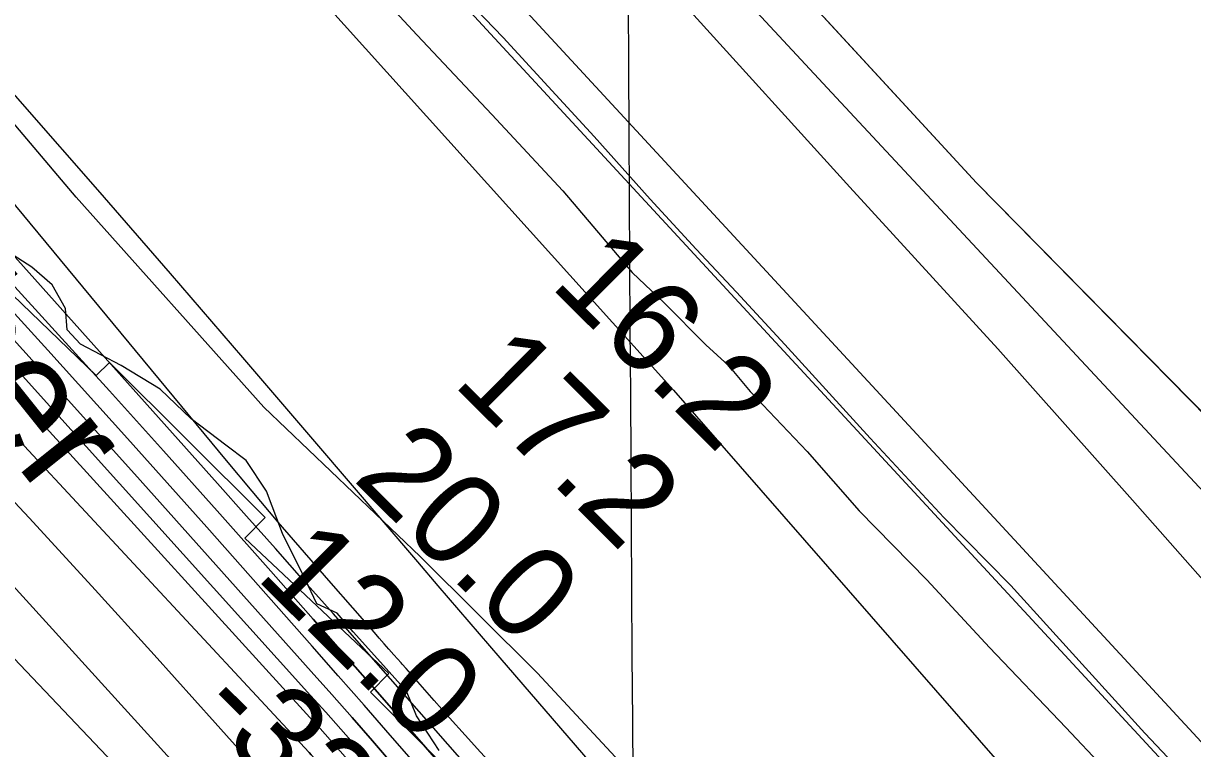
# Model space of a CAD drawing. Extents: x 3477039 to 3515015, y 546746 to 572297.
# Drawn here: x 3501863 to 3502710, y 562533 to 563058 of the extents above; entities that cross this region are included whole.
import ezdxf

# ---------------------------------------------------------------- set-up
doc = ezdxf.new("R2010")
doc.units = 0
for name, color, linetype in [('V-FLOD-BASE', 7, 'Continuous'), ('V-GRID-MAJR', 7, 'Continuous'), ('V-LEVE-TOET', 7, 'Continuous'), ('V-RIVR-EDGE', 7, 'Continuous'), ('V-RIVR-IDEN', 7, 'Continuous'), ('V-RIVR-RANG', 7, 'Continuous'), ('V-ROAD-CNTR', 7, 'Continuous'), ('V-RRAP-RVMT', 7, 'Continuous'), ('V-SITE-VEGE', 7, 'Continuous'), ('V-SURV-LINE', 7, 'Continuous'), ('V-TOPO-DPTH', 7, 'Continuous'), ('V-TOPO-MAJR', 7, 'Continuous'), ('V-TOPO-MINR', 7, 'Continuous'), ('V-TOPO-SHOR', 7, 'Continuous'), ('V-TOPO-WATR', 7, 'Continuous')]:
    doc.layers.add(name, color=color, linetype=linetype)

msp = doc.modelspace()

# ---------------------------------------------------------------- linework, layer by layer
at = {"layer": 'V-FLOD-BASE'}
msp.add_lwpolyline([(3502818.025, 562399.759), (3502809.437, 562401.107), (3502805.151, 562402.393), (3502797.852, 562408.025), (3502780.305, 562428.55), (3502720.3680000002, 562495.755), (3502674.919, 562543.707), (3502631.921, 562591.012), (3502578.028, 562650.758), (3502529.523, 562699.984), (3502476.2090000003, 562757.262), (3502414.436, 562825.108), (3502379.302, 562863.085), (3502350.221, 562894.216), (3502316.906, 562930.324), (3502276.341, 562975.751), (3502243.024, 563011.857), (3502210.313, 563047.343), (3502177.588, 563081.598)], dxfattribs=at)
at = {"layer": 'V-GRID-MAJR'}
msp.add_spline([(3502367.239, 552233.144), (3502330.233, 558291.01), (3502293.207, 564351.96), (3502256.181, 570412.927), (3502256.162, 570415.993)], degree=3, dxfattribs=at)
at = {"layer": 'V-LEVE-TOET'}
for points in [[(3503780.271, 561973.1730000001), (3503652.1890000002, 562046.844), (3503500.953, 562135.58), (3503335.083, 562233.1240000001), (3503155.214, 562340.693), (3502977.054, 562438.401), (3502909.968, 562477.43), (3502894.739, 562487.471), (3502888.685, 562494.318), (3502881.185, 562500.6680000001), (3502868.588, 562508.115), (3502857.608, 562514.411), (3502817.49, 562547.539), (3502755.051, 562611.705), (3502666.065, 562712.501), (3502568.591, 562822.02), (3502461.386, 562939.047), (3502341.3880000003, 563071.43), (3502220.9450000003, 563209.444), (3502135.887, 563303.425), (3502046.234, 563407.117), (3501906.628, 563578.398)], [(3502113.023, 563087.027), (3502148.157, 563049.051), (3502202.085, 562991.762), (3502253.577, 562936.35), (3502303.792, 562877.269), (3502326.853, 562855.439), (3502357.171, 562824.906), (3502373.566, 562809.929), (3502389.292, 562791.2710000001), (3502430.498, 562747.682), (3502468.024, 562704.754), (3502517.1350000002, 562654.907), (3502562.565, 562605.727), (3502617.714, 562547.805), (3502672.2460000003, 562489.894), (3502721.267, 562433.287)]]:
    msp.add_lwpolyline(points, dxfattribs=at)
at = {"layer": 'V-RIVR-EDGE'}
msp.add_lwpolyline([(3502164.0935373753, 562531.280354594), (3502147.61212651, 562556.4429178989), (3502140.3033843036, 562574.230075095), (3502117.0835320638, 562600.0220276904), (3502101.8078716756, 562617.2161577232), (3502090.199460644, 562630.7248573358), (3502075.510767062, 562637.5011759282), (3502066.9765782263, 562655.2913633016), (3502050.514863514, 562688.4193297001), (3502038.948874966, 562719.0842821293), (3502024.2980586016, 562741.178683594), (3502009.619970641, 562752.2440653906), (3501984.5452824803, 562771.3006067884), (3501961.9275479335, 562792.8019810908), (3501933.784697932, 562810.0279279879), (3501904.4118560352, 562825.418735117), (3501894.634039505, 562835.8592728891), (3501893.446470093, 562851.1803859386), (3501883.685319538, 562868.3608801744), (3501869.011776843, 562881.2644319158), (3501848.8237243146, 562894.1816194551)], dxfattribs=at)
at = {"layer": 'V-ROAD-CNTR'}
for points in [[(3502863.40723506, 562626.9687196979), (3502552.9878559, 562942.3100890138), (3502051.956857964, 563486.093001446), (3501448.132065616, 564142.7186881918), (3501368.734224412, 564228.721516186)], [(3502720.901520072, 562771.7334301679), (3502552.9878559, 562942.3100890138), (3502077.4648069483, 563458.4090568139)]]:
    msp.add_lwpolyline(points, dxfattribs=at)
at = {"layer": 'V-RRAP-RVMT'}
msp.add_lwpolyline([(3502729.3270000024, 561951.1440000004), (3502622.4910000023, 562064.9570000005), (3502623.2590000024, 562150.8120000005), (3502601.8560000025, 562150.5590000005), (3502608.3810000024, 562208.0400000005), (3502457.0060000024, 562234.0500000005), (3502453.8730000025, 562221.7840000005), (3502418.7810000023, 562256.8760000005), (3502424.917000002, 562263.0120000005), (3502319.8210000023, 562372.3170000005), (3502315.1290000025, 562367.9860000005), (3502212.2030000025, 562482.7020000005), (3502208.2340000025, 562479.4530000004), (3502114.3760000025, 562573.5530000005), (3502127.4900000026, 562586.9070000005), (3502023.2950000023, 562685.0890000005), (3502038.0930000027, 562699.8870000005), (3501925.4270000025, 562812.1900000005), (3501915.7430000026, 562802.8660000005), (3501821.1020000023, 562893.7780000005)], dxfattribs=at)
at = {"layer": 'V-SITE-VEGE'}
msp.add_lwpolyline([(3501704.044, 563487.608), (3502051.139, 563105.924), (3502333.615, 562792.0480000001), (3502571.597, 562519.75), (3502642.894, 562440.928), (3502679.123, 562393.998), (3502686.9960000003, 562370.676), (3502687.8370000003, 562332.425), (3502676.483, 562301.1730000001), (3502654.15, 562265.9720000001), (3502644.4960000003, 562259.277), (3502628.095, 562258.134), (3502591.305, 562264.104), (3502545.143, 562283.855), (3502463.989, 562340.961), (3502235.2090000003, 562587.186), (3502150.3340000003, 562671.656), (3502037.102, 562779.729), (3501901.2600000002, 562931.8150000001), (3501791.059, 563061.698)], dxfattribs=at)
at = {"layer": 'V-SURV-LINE'}
for points in [[(3501152.857240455, 564228.2082802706), (3502833.604070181, 562410.1907282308)], [(3502811.569223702, 562389.8322993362), (3501130.8226977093, 564207.8495228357)]]:
    msp.add_lwpolyline(points, dxfattribs=at)
at = {"layer": 'V-TOPO-DPTH'}
for points in [[(3502677.0852195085, 561939.7311421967), (3502574.124799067, 562053.8412030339), (3502472.2615868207, 562168.9558093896), (3502165.7072339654, 562520.4996612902), (3502142.514753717, 562547.0381916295), (3502119.284319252, 562573.5433848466), (3502095.9969534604, 562599.9985723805), (3502072.6716334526, 562626.420422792), (3502042.0086369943, 562661.0788904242), (3502003.231628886, 562704.7226639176), (3501964.3323272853, 562748.2566984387), (3501925.2495854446, 562791.6261245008), (3501886.0445501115, 562834.8858115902), (3501564.9828046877, 563187.6529375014)], [(3501564.9828046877, 563187.6529375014), (3501886.0445501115, 562834.8858115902), (3501925.2495854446, 562791.6261245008), (3501964.3323272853, 562748.2566984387), (3502003.231628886, 562704.7226639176), (3502042.0086369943, 562661.0788904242), (3502072.6716334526, 562626.420422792), (3502095.9969534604, 562599.9985723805), (3502119.284319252, 562573.5433848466), (3502142.514753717, 562547.0381916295), (3502165.7072339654, 562520.4996612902), (3502472.2615868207, 562168.9558093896), (3502574.124799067, 562053.8412030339), (3502677.0852195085, 561939.7311421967)], [(3503117.398929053, 561526.6726917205), (3502205.3312976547, 562517.649928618), (3502194.010043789, 562530.0290654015), (3502182.7413773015, 562542.4555872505), (3502171.5515918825, 562554.9531866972), (3502160.414393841, 562567.4981712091), (3502140.0253967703, 562590.6113456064), (3502137.3164864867, 562593.6839180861), (3502136.4138636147, 562594.7084149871), (3502131.1971366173, 562600.6308162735), (3502127.6876623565, 562604.6178429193), (3502124.180055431, 562608.6065105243), (3502120.675249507, 562612.5976395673), (3502117.1723109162, 562616.5904095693), (3502085.706474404, 562652.4816581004), (3502066.565688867, 562674.5011034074), (3502047.549777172, 562696.6269582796), (3502028.7211762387, 562718.9124274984), (3502010.017449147, 562741.3043062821), (3501781.0387844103, 563017.7967346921)], [(3501683.519331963, 562979.9614831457), (3502070.4471600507, 562555.2621636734), (3502077.7893335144, 562547.1486245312), (3502085.0948777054, 562539.002457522), (3502092.3454779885, 562530.807348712), (3502099.559449, 562522.5796120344), (3502294.1831192, 562299.0944275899), (3502398.7321660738, 562179.1439172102), (3502503.3488336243, 562059.2524627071), (3502608.0669321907, 561939.44959202)], [(3501683.519331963, 562979.9614831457), (3502070.4471600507, 562555.2621636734), (3502077.7893335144, 562547.1486245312), (3502085.0948777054, 562539.002457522), (3502092.3454779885, 562530.807348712), (3502099.559449, 562522.5796120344), (3502294.1831192, 562299.0944275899), (3502398.7321660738, 562179.1439172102), (3502503.3488336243, 562059.2524627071), (3502608.0669321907, 561939.44959202)], [(3502783.676064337, 561766.1251625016), (3502130.326998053, 562521.4950812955), (3502115.700444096, 562538.3200587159), (3502101.0178820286, 562555.0957675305), (3502086.251307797, 562571.7975734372), (3502071.4287254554, 562588.4501107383), (3501943.476580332, 562731.4745366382), (3501869.2328971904, 562813.9374918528), (3501794.64379704, 562896.0848123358)], [(3501794.64379704, 562896.0848123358), (3501869.2328971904, 562813.9374918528), (3501943.476580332, 562731.4745366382), (3502071.4287254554, 562588.4501107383), (3502086.251307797, 562571.7975734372), (3502101.0178820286, 562555.0957675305), (3502115.700444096, 562538.3200587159), (3502130.326998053, 562521.4950812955), (3502783.676064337, 561766.1251625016)], [(3502999.581489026, 561465.6362917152), (3502219.8582718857, 562359.0881236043), (3502195.415857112, 562387.0622664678), (3502170.951427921, 562415.0171206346), (3502146.4539771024, 562442.9430417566), (3502121.934511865, 562470.8496741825), (3502075.747278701, 562523.3546962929), (3502074.2983366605, 562524.9884005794), (3502071.3697388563, 562528.2280443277), (3502069.8900830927, 562529.8339837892), (3501863.603570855, 562751.9088310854), (3501796.046891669, 562824.3405787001)], [(3501796.046891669, 562824.3405787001), (3501863.603570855, 562751.9088310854), (3502069.8900830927, 562529.8339837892), (3502071.3697388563, 562528.2280443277), (3502074.2983366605, 562524.9884005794), (3502075.747278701, 562523.3546962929), (3502121.934511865, 562470.8496741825), (3502146.4539771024, 562442.9430417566), (3502170.951427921, 562415.0171206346), (3502195.415857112, 562387.0622664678), (3502219.8582718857, 562359.0881236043), (3502999.581489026, 561465.6362917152)], [(3502846.6084216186, 561549.913138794), (3502090.9509732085, 562448.74129773), (3502068.96841611, 562474.6344015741), (3502046.8210848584, 562500.3843974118), (3502024.426592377, 562525.9197312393), (3502001.867325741, 562551.3119570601), (3501957.6462482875, 562600.6057229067), (3501912.5804145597, 562650.2838435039), (3501867.151456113, 562699.623881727), (3501821.177810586, 562748.4567963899)], [(3501821.177810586, 562748.4567963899), (3501867.151456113, 562699.623881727), (3501912.5804145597, 562650.2838435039), (3501957.6462482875, 562600.6057229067), (3502001.867325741, 562551.3119570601), (3502024.426592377, 562525.9197312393), (3502046.8210848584, 562500.3843974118), (3502068.96841611, 562474.6344015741), (3502090.9509732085, 562448.74129773), (3502846.6084216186, 561549.913138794)]]:
    msp.add_lwpolyline(points, dxfattribs=at)
at = {"layer": 'V-TOPO-MAJR'}
msp.add_lwpolyline([(3502431.52854281, 561990.2492757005), (3502327.9799218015, 562110.3480400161), (3502224.5940758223, 562230.5874372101), (3502035.308273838, 562451.1834623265), (3502026.645452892, 562461.1932803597), (3502017.926696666, 562471.1537168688), (3502009.124037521, 562481.0400810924), (3502000.2654430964, 562490.8770637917), (3501667.4845288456, 562857.2849935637)], dxfattribs=at)
at = {"layer": 'V-TOPO-MINR'}
for points in [[(3503062.926830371, 561607.7916092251), (3502208.189371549, 562598.461860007), (3502193.24463416, 562615.8045644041), (3502178.313926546, 562633.1593241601), (3502163.4042635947, 562650.5321669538), (3502148.50863042, 562667.9170651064), (3502073.9937963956, 562754.9910914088), (3502021.7519152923, 562815.8360769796), (3501969.3775664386, 562876.5664423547), (3501916.804515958, 562937.1248774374), (3501864.0989977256, 562997.5686923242), (3501636.62624115, 563257.5781494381)], [(3503095.5364304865, 561527.914283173), (3502551.145637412, 562111.6170548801), (3502479.5340935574, 562189.1004166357), (3502408.394918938, 562267.0111852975), (3502337.9642981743, 562345.5630643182), (3502268.0060466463, 562424.5423502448), (3502170.314038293, 562535.8430944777), (3502149.5483163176, 562559.4857462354), (3502128.7721692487, 562583.1192271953), (3502107.9803845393, 562606.7389519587), (3502087.178174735, 562630.349505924), (3502066.3430921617, 562653.9309346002), (3502045.4746046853, 562677.4827006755), (3502024.556009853, 562700.9899728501), (3502003.604010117, 562724.4675824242), (3501547.295685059, 563234.6859043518)], [(3502890.8307986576, 561404.0774178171), (3502176.182034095, 562238.5167077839), (3502146.1462708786, 562273.5901097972), (3502116.1124827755, 562308.665202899), (3502086.0816573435, 562343.7428326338), (3502056.052807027, 562378.8221534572), (3502009.232450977, 562433.5217734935), (3502002.5893478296, 562441.2298614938), (3501995.9116987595, 562448.9076978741), (3501989.1822308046, 562456.5401568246), (3501982.418216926, 562464.142364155), (3501975.595694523, 562471.6918150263), (3501968.7297179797, 562479.2011858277), (3501961.7985602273, 562486.6504365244), (3501954.8239483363, 562494.0596071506), (3501430.012718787, 563046.7244052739)], [(3503117.398929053, 561526.6726917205), (3502205.3312976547, 562517.649928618), (3502194.010043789, 562530.0290654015), (3502182.7413773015, 562542.4555872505), (3502171.5515918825, 562554.9531866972), (3502160.414393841, 562567.4981712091), (3502140.0253967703, 562590.6113456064), (3502137.3164864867, 562593.6839180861), (3502136.4138636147, 562594.7084149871), (3502131.1971366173, 562600.6308162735), (3502127.6876623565, 562604.6178429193), (3502124.180055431, 562608.6065105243), (3502120.675249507, 562612.5976395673), (3502117.1723109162, 562616.5904095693), (3502085.706474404, 562652.4816581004), (3502066.565688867, 562674.5011034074), (3502047.549777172, 562696.6269582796), (3502028.7211762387, 562718.9124274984), (3502010.017449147, 562741.3043062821), (3501781.0387844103, 563017.7967346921)], [(3502608.0669321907, 561939.44959202), (3502503.3488336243, 562059.2524627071), (3502398.7321660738, 562179.1439172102), (3502294.1831192, 562299.0944275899), (3502099.559449, 562522.5796120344), (3502092.3454779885, 562530.807348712), (3502085.0948777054, 562539.002457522), (3502077.7893335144, 562547.1486245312), (3502070.4471600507, 562555.2621636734), (3501683.519331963, 562979.9614831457)], [(3502783.676064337, 561766.1251625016), (3502130.326998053, 562521.4950812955), (3502115.700444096, 562538.3200587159), (3502101.0178820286, 562555.0957675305), (3502086.251307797, 562571.7975734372), (3502071.4287254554, 562588.4501107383), (3501943.476580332, 562731.4745366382), (3501869.2328971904, 562813.9374918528), (3501794.64379704, 562896.0848123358)], [(3503009.979783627, 561522.886786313), (3502147.3018812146, 562520.9121693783), (3502128.58848703, 562542.4745023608), (3502109.8180038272, 562563.9868217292), (3502090.9618870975, 562585.424120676), (3502072.048681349, 562606.8114060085), (3501995.67368459, 562692.8309685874), (3501938.346583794, 562757.0243527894), (3501880.774730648, 562820.9961928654), (3501822.8357489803, 562884.6357167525)], [(3502592.085689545, 561971.4025678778), (3502501.194805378, 562076.0185689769), (3502114.3520344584, 562522.061857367), (3502103.5713265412, 562534.4184921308), (3502092.7422676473, 562546.7323522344), (3502081.8406822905, 562558.9820503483), (3502070.8907459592, 562571.1889738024), (3501815.940745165, 562853.7229464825)], [(3502999.581489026, 561465.6362917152), (3502219.8582718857, 562359.0881236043), (3502195.415857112, 562387.0622664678), (3502170.951427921, 562415.0171206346), (3502146.4539771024, 562442.9430417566), (3502121.934511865, 562470.8496741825), (3502075.747278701, 562523.3546962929), (3502074.2983366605, 562524.9884005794), (3502071.3697388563, 562528.2280443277), (3502069.8900830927, 562529.8339837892), (3501863.603570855, 562751.9088310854), (3501796.046891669, 562824.3405787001)], [(3502846.6084216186, 561549.913138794), (3502090.9509732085, 562448.74129773), (3502068.96841611, 562474.6344015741), (3502046.8210848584, 562500.3843974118), (3502024.426592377, 562525.9197312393), (3502001.867325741, 562551.3119570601), (3501957.6462482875, 562600.6057229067), (3501912.5804145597, 562650.2838435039), (3501867.151456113, 562699.623881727), (3501821.177810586, 562748.4567963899)]]:
    msp.add_lwpolyline(points, dxfattribs=at)
at = {"layer": 'V-TOPO-SHOR'}
msp.add_lwpolyline([(3502900.290328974, 562544.5153719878), (3502747.223087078, 562686.6492394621), (3502448.3775195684, 563007.3615558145), (3502062.0649566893, 563422.8297838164), (3501701.2636007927, 563820.0757211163), (3501413.351407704, 564133.499121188), (3501267.5730820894, 564290.2108212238), (3501169.1727122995, 564381.3222747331), (3501107.216923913, 564439.6336049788), (3501023.3943866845, 564352.1666096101)], dxfattribs=at)
at = {"layer": 'V-TOPO-WATR'}
msp.add_lwpolyline([(3502677.0852195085, 561939.7311421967), (3502574.124799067, 562053.8412030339), (3502472.2615868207, 562168.9558093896), (3502165.7072339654, 562520.4996612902), (3502142.514753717, 562547.0381916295), (3502119.284319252, 562573.5433848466), (3502095.9969534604, 562599.9985723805), (3502072.6716334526, 562626.420422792), (3502042.0086369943, 562661.0788904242), (3502003.231628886, 562704.7226639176), (3501964.3323272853, 562748.2566984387), (3501925.2495854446, 562791.6261245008), (3501886.0445501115, 562834.8858115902), (3501564.9828046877, 563187.6529375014)], dxfattribs=at)

# ---------------------------------------------------------------- texts
at = {"layer": 'V-RIVR-IDEN'}
msp.add_text('September', height=83, rotation=308.6500096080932, dxfattribs=at).set_placement((3501540.85914343, 563133.8240839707))
at = {"layer": 'V-RIVR-RANG'}
for s, height, rotation, p in [('16.2', 67, 315.1483257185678, (3502243.4121886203, 562867.777243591)), ('17.2', 67, 315.1483257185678, (3502173.06218862, 562796.7082435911)), ('20.0', 67, 315.1483257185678, (3502100.6541608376, 562727.6856484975)), ('12.0', 67, 315.1483257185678, (3502030.3041608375, 562656.6156484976)), ('-32', 67.00000000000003, 315.4328888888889, (3501985.9569070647, 562559.085577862))]:
    msp.add_text(s, height=height, rotation=rotation, dxfattribs=at).set_placement(p)

doc.saveas('drawing.dxf')
